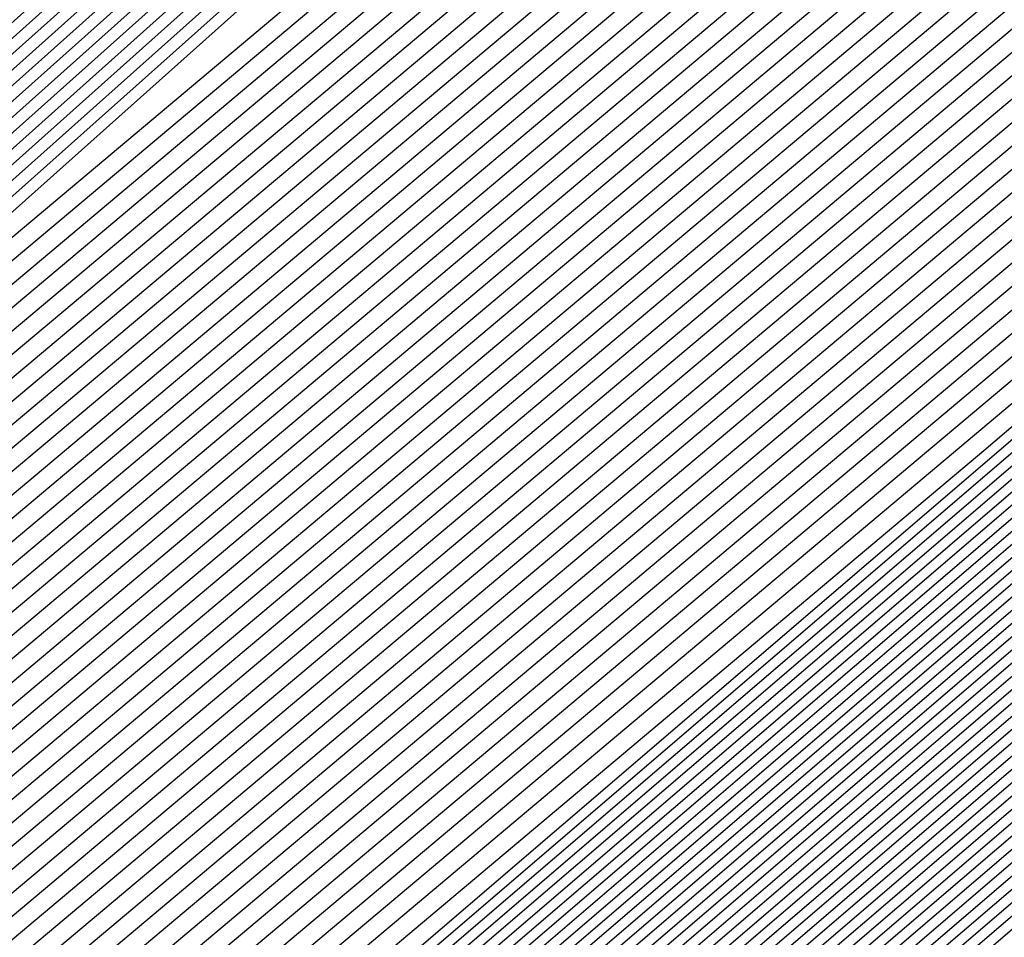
# Model space of a CAD drawing. Extents: x 3249832 to 3255657, y 13789405 to 13793316.
# Tile 809 of 1056: x 3253209.214 to 3253209.392, y 13791257.924 to 13791258.089. Entities that reach past the tile are written whole.
import ezdxf

# ---------------------------------------------------------------- set-up
doc = ezdxf.new("R2010")
doc.units = 0
doc.header["$LTSCALE"] = 100
doc.header["$MEASUREMENT"] = 0
for name, color, linetype in [('GRATIO_03231_CON', 1, 'CONTINUOUS'), ('GRATIO_0323_ICON', 1, 'CONTINUOUS'), ('TARGETS_EAST', 7, 'CONTINUOUS')]:
    doc.layers.add(name, color=color, linetype=linetype)

# ---------------------------------------------------------------- blocks, each defined once
blk = doc.blocks.new('Gratio_032316_contours')
at = {"layer": 'GRATIO_03231_CON', "color": 5, "linetype": 'Continuous', "flags": 128}
for points in [[(3253305.16176, 13791340.93392), (3253290.6102, 13791328.1208), (3253273.43952, 13791313.09859), (3253258.81194, 13791300.36473), (3253250.60341, 13791293.28754), (3253247.545, 13791290.71886), (3253247.08152, 13791290.3814), (3253246.62812, 13791289.99227), (3253243.48117, 13791287.24622), (3253234.90734, 13791279.83238), (3253219.98397, 13791266.99388), (3253205.03104, 13791254.18973), (3253198.17916, 13791248.43291)], [(3253304.65672, 13791340.49825), (3253290.2312, 13791327.79613), (3253273.20919, 13791312.90414), (3253258.70811, 13791300.28084), (3253250.57033, 13791293.26539), (3253247.53805, 13791290.71938), (3253247.07846, 13791290.385), (3253246.62777, 13791289.99774), (3253243.49848, 13791287.26634), (3253234.97213, 13791279.89286), (3253220.13101, 13791267.12472), (3253205.26037, 13791254.39088), (3253198.44617, 13791248.6657)], [(3253304.4042, 13791340.28041), (3253290.0417, 13791327.6338), (3253273.09402, 13791312.80692), (3253258.65619, 13791300.2389), (3253250.55378, 13791293.25432), (3253247.53458, 13791290.71964), (3253247.07693, 13791290.38679), (3253246.6276, 13791290.00047), (3253243.50713, 13791287.2764), (3253235.00453, 13791279.9231), (3253220.20453, 13791267.19013), (3253205.37503, 13791254.49146), (3253198.57968, 13791248.7821)], [(3253304.15168, 13791340.06258), (3253289.8522, 13791327.47147), (3253272.97886, 13791312.7097), (3253258.60428, 13791300.19695), (3253250.53724, 13791293.24324), (3253247.53111, 13791290.7199), (3253247.07539, 13791290.38859), (3253246.62742, 13791290.0032), (3253243.51579, 13791287.28647), (3253235.03692, 13791279.95333), (3253220.27805, 13791267.25555), (3253205.4897, 13791254.59203), (3253198.71319, 13791248.8985)], [(3253303.89916, 13791339.84474), (3253289.6627, 13791327.30914), (3253272.86369, 13791312.61248), (3253258.55236, 13791300.15501), (3253250.5207, 13791293.23216), (3253247.52764, 13791290.72015), (3253247.07386, 13791290.39039), (3253246.62724, 13791290.00593), (3253243.52444, 13791287.29653), (3253235.06932, 13791279.98357), (3253220.35157, 13791267.32097), (3253205.60436, 13791254.69261), (3253198.8467, 13791249.01489)], [(3253303.39412, 13791339.40907), (3253289.2837, 13791326.98447), (3253272.63335, 13791312.41804), (3253258.44853, 13791300.07112), (3253250.48761, 13791293.21001), (3253247.52069, 13791290.72067), (3253247.0708, 13791290.39398), (3253246.62689, 13791290.0114), (3253243.54175, 13791287.31665), (3253235.13411, 13791280.04405), (3253220.49861, 13791267.4518), (3253205.83369, 13791254.89376), (3253199.11371, 13791249.24769)], [(3253303.1416, 13791339.19123), (3253289.09421, 13791326.82214), (3253272.51819, 13791312.32081), (3253258.39661, 13791300.02918), (3253250.47107, 13791293.19894), (3253247.51722, 13791290.72093), (3253247.06927, 13791290.39578), (3253246.62672, 13791290.01413), (3253243.55041, 13791287.32671), (3253235.1665, 13791280.07429), (3253220.57213, 13791267.51722), (3253205.94836, 13791254.99434), (3253199.24722, 13791249.36409)], [(3253302.88908, 13791338.9734), (3253288.90471, 13791326.65981), (3253272.40302, 13791312.22359), (3253258.3447, 13791299.98724), (3253250.45453, 13791293.18786), (3253247.51375, 13791290.72119), (3253247.06773, 13791290.39757), (3253246.62654, 13791290.01686), (3253243.55907, 13791287.33677), (3253235.1989, 13791280.10452), (3253220.64565, 13791267.58263), (3253206.06302, 13791255.09491), (3253199.38073, 13791249.48048)], [(3253302.63656, 13791338.75556), (3253288.71521, 13791326.49747), (3253272.28786, 13791312.12637), (3253258.29278, 13791299.94529), (3253250.43798, 13791293.17679), (3253247.51028, 13791290.72145), (3253247.0662, 13791290.39937), (3253246.62637, 13791290.01959), (3253243.56772, 13791287.34683), (3253235.23129, 13791280.13476), (3253220.71917, 13791267.64805), (3253206.17769, 13791255.19549), (3253199.51423, 13791249.59688)], [(3253302.13153, 13791338.31989), (3253288.33621, 13791326.17281), (3253272.05752, 13791311.93193), (3253258.18895, 13791299.8614), (3253250.4049, 13791293.15464), (3253247.50334, 13791290.72196), (3253247.06314, 13791290.40297), (3253246.62601, 13791290.02505), (3253243.58503, 13791287.36696), (3253235.29608, 13791280.19524), (3253220.86621, 13791267.77889), (3253206.40702, 13791255.39664), (3253199.78125, 13791249.82967)], [(3253301.879, 13791338.10206), (3253288.14671, 13791326.01048), (3253271.94236, 13791311.83471), (3253258.13704, 13791299.81946), (3253250.38836, 13791293.14356), (3253247.49986, 13791290.72222), (3253247.0616, 13791290.40476), (3253246.62584, 13791290.02779), (3253243.59369, 13791287.37702), (3253235.32848, 13791280.22547), (3253220.93973, 13791267.8443), (3253206.52168, 13791255.49722), (3253199.91476, 13791249.94607)], [(3253301.62648, 13791337.88422), (3253287.95721, 13791325.84815), (3253271.82719, 13791311.73748), (3253258.08512, 13791299.77752), (3253250.37181, 13791293.13248), (3253247.49639, 13791290.72248), (3253247.06007, 13791290.40656), (3253246.62566, 13791290.03052), (3253243.60234, 13791287.38708), (3253235.36087, 13791280.25571), (3253221.01325, 13791267.90972), (3253206.63635, 13791255.59779), (3253200.04827, 13791250.06247)], [(3253301.37397, 13791337.66638), (3253287.76771, 13791325.68581), (3253271.71202, 13791311.64027), (3253258.03321, 13791299.73557), (3253250.35527, 13791293.12141), (3253247.49292, 13791290.72274), (3253247.05854, 13791290.40836), (3253246.62549, 13791290.03325), (3253243.611, 13791287.39714), (3253235.39327, 13791280.28595), (3253221.08677, 13791267.97514), (3253206.75101, 13791255.69837), (3253200.18178, 13791250.17887)], [(3253300.86893, 13791337.23071), (3253287.38872, 13791325.36115), (3253271.48169, 13791311.44582), (3253257.92938, 13791299.65169), (3253250.32219, 13791293.09926), (3253247.48598, 13791290.72325), (3253247.05547, 13791290.41195), (3253246.62514, 13791290.03871), (3253243.62831, 13791287.41727), (3253235.45806, 13791280.34643), (3253221.23381, 13791268.10597), (3253206.98034, 13791255.89952), (3253200.44879, 13791250.41166)], [(3253300.61641, 13791337.01288), (3253287.19922, 13791325.19882), (3253271.36652, 13791311.3486), (3253257.87746, 13791299.60974), (3253250.30564, 13791293.08818), (3253247.4825, 13791290.72351), (3253247.05394, 13791290.41375), (3253246.62496, 13791290.04144), (3253243.63696, 13791287.42733), (3253235.49045, 13791280.37666), (3253221.30733, 13791268.17139), (3253207.09501, 13791256.0001), (3253200.5823, 13791250.52806)], [(3253300.36389, 13791336.79504), (3253287.00972, 13791325.03648), (3253271.25136, 13791311.25138), (3253257.82555, 13791299.5678), (3253250.2891, 13791293.07711), (3253247.47903, 13791290.72377), (3253247.05241, 13791290.41554), (3253246.62478, 13791290.04418), (3253243.64562, 13791287.43739), (3253235.52285, 13791280.4069), (3253221.38085, 13791268.2368), (3253207.20967, 13791256.10068), (3253200.71581, 13791250.64445)], [(3253300.11137, 13791336.57721), (3253286.82022, 13791324.87415), (3253271.13619, 13791311.15416), (3253257.77363, 13791299.52586), (3253250.27256, 13791293.06603), (3253247.47556, 13791290.72403), (3253247.05088, 13791290.41734), (3253246.62461, 13791290.04691), (3253243.65427, 13791287.44745), (3253235.55525, 13791280.43714), (3253221.45437, 13791268.30222), (3253207.32434, 13791256.20125), (3253200.84931, 13791250.76085)], [(3253299.60633, 13791336.14153), (3253286.44122, 13791324.54949), (3253270.90586, 13791310.95971), (3253257.6698, 13791299.44197), (3253250.23947, 13791293.04388), (3253247.46862, 13791290.72454), (3253247.04781, 13791290.42093), (3253246.62426, 13791290.05237), (3253243.67158, 13791287.46757), (3253235.62004, 13791280.49761), (3253221.60141, 13791268.43306), (3253207.55367, 13791256.4024), (3253201.11633, 13791250.99364)], [(3253299.35381, 13791335.9237), (3253286.25172, 13791324.38716), (3253270.79069, 13791310.86249), (3253257.61789, 13791299.40003), (3253250.22293, 13791293.0328), (3253247.46514, 13791290.7248), (3253247.04628, 13791290.42273), (3253246.62408, 13791290.0551), (3253243.68024, 13791287.47763), (3253235.65243, 13791280.52785), (3253221.67493, 13791268.49847), (3253207.66834, 13791256.50298), (3253201.24984, 13791251.11004)], [(3253299.10129, 13791335.70586), (3253286.06223, 13791324.22482), (3253270.67552, 13791310.76527), (3253257.56597, 13791299.35808), (3253250.20639, 13791293.02173), (3253247.46167, 13791290.72506), (3253247.04475, 13791290.42453), (3253246.62391, 13791290.05783), (3253243.68889, 13791287.4877), (3253235.68483, 13791280.55809), (3253221.74845, 13791268.56389), (3253207.783, 13791256.60355), (3253201.38335, 13791251.22644)], [(3253298.84877, 13791335.48803), (3253285.87273, 13791324.06249), (3253270.56035, 13791310.66805), (3253257.51405, 13791299.31614), (3253250.18984, 13791293.01065), (3253247.4582, 13791290.72532), (3253247.04322, 13791290.42633), (3253246.62373, 13791290.06056), (3253243.69755, 13791287.49776), (3253235.71722, 13791280.58833), (3253221.82197, 13791268.62931), (3253207.89767, 13791256.70413), (3253201.51686, 13791251.34284)], [(3253298.34373, 13791335.05235), (3253285.49373, 13791323.73782), (3253270.33006, 13791310.47357), (3253257.41034, 13791299.23211), (3253250.15702, 13791292.9882), (3253247.45165, 13791290.72536), (3253247.04061, 13791290.42937), (3253246.62378, 13791290.06555), (3253243.71512, 13791287.51757), (3253235.78213, 13791280.64867), (3253221.96904, 13791268.7601), (3253208.127, 13791256.90528), (3253201.78387, 13791251.57563)], [(3253298.09121, 13791334.83452), (3253285.30424, 13791323.57548), (3253270.21493, 13791310.37629), (3253257.35856, 13791299.19), (3253250.14077, 13791292.97675), (3253247.44864, 13791290.72505), (3253247.03961, 13791290.4305), (3253246.62406, 13791290.06771), (3253243.72406, 13791287.52727), (3253235.81466, 13791280.67874), (3253222.0426, 13791268.82547), (3253208.24167, 13791257.00585), (3253201.91738, 13791251.69203)], [(3253297.83869, 13791334.61668), (3253285.11475, 13791323.41314), (3253270.09981, 13791310.27902), (3253257.30679, 13791299.14788), (3253250.12455, 13791292.96527), (3253247.44567, 13791290.72468), (3253247.03867, 13791290.43158), (3253246.62439, 13791290.06982), (3253243.73305, 13791287.53693), (3253235.8472, 13791280.70879), (3253222.11616, 13791268.89083), (3253208.35634, 13791257.10642), (3253202.05089, 13791251.80842)], [(3253222.18973, 13791268.9562), (3253208.47101, 13791257.20698), (3253202.18439, 13791251.92482), (3253202.18439, 13791251.92482), (3253208.30778, 13791257.39414), (3253221.8874, 13791269.30278)], [(3253222.33685, 13791269.08692), (3253208.70035, 13791257.40813), (3253202.45141, 13791252.15761), (3253202.45141, 13791252.15761), (3253208.5381, 13791257.59416), (3253222.03635, 13791269.43142)], [(3253222.41042, 13791269.15229), (3253208.81502, 13791257.50869), (3253202.58492, 13791252.27401), (3253202.58492, 13791252.27401), (3253208.65326, 13791257.69417), (3253222.11082, 13791269.49575)], [(3253222.48398, 13791269.21765), (3253208.92969, 13791257.60926), (3253202.71843, 13791252.39041), (3253202.71843, 13791252.39041), (3253208.76842, 13791257.79418), (3253222.18529, 13791269.56007)], [(3253222.55754, 13791269.28301), (3253209.04436, 13791257.70983), (3253202.85194, 13791252.50681), (3253202.85193, 13791252.50681), (3253208.88358, 13791257.89419), (3253222.25977, 13791269.62439)], [(3253222.70467, 13791269.41374), (3253209.2737, 13791257.91097), (3253203.11895, 13791252.7396), (3253203.11895, 13791252.7396), (3253209.1139, 13791258.0942), (3253222.40871, 13791269.75304)], [(3253222.77823, 13791269.4791), (3253209.38837, 13791258.01154), (3253203.25246, 13791252.856), (3253203.25246, 13791252.856), (3253209.22906, 13791258.19421), (3253222.48319, 13791269.81736)], [(3253222.8518, 13791269.54447), (3253209.50304, 13791258.11211), (3253203.38597, 13791252.97239), (3253203.38597, 13791252.97239), (3253209.34422, 13791258.29422), (3253222.55766, 13791269.88168)], [(3253222.92536, 13791269.60983), (3253209.61771, 13791258.21268), (3253203.51947, 13791253.08879), (3253203.51947, 13791253.08879), (3253209.45938, 13791258.39423), (3253222.63214, 13791269.946)], [(3253294.55593, 13791331.78482), (3253282.65133, 13791321.30274), (3253268.6032, 13791309.01445), (3253256.6338, 13791298.60027), (3253249.91373, 13791292.81609), (3253247.40711, 13791290.71997), (3253247.02638, 13791290.44557), (3253246.62867, 13791290.09727), (3253243.8498, 13791287.66252), (3253236.27025, 13791281.09954), (3253223.07249, 13791269.74056), (3253209.84706, 13791258.41382), (3253203.78649, 13791253.32159), (3253203.78649, 13791253.32159), (3253209.68971, 13791258.59423), (3253222.78114, 13791270.07458), (3253235.89161, 13791281.53353), (3253243.79641, 13791288.43297), (3253249.04881, 13791292.99861), (3253256.14655, 13791299.14707), (3253268.13516, 13791309.52901), (3253282.25127, 13791321.73092), (3253294.2793, 13791332.07331)], [(3253294.30341, 13791331.56698), (3253282.46184, 13791321.1404), (3253268.48808, 13791308.91717), (3253256.58203, 13791298.55815), (3253249.89752, 13791292.80461), (3253247.40414, 13791290.71961), (3253247.02543, 13791290.44664), (3253246.629, 13791290.09938), (3253243.85878, 13791287.67218), (3253236.30279, 13791281.1296), (3253223.14605, 13791269.80592), (3253209.96173, 13791258.51439), (3253203.92, 13791253.43798), (3253203.92, 13791253.43798), (3253209.80487, 13791258.69424), (3253222.85565, 13791270.13885), (3253235.92547, 13791281.56208), (3253243.80512, 13791288.43921), (3253249.03601, 13791292.98573), (3253256.09723, 13791299.1022), (3253268.02248, 13791309.42905), (3253282.06389, 13791321.56632), (3253294.02824, 13791331.85395)], [(3253294.05089, 13791331.34915), (3253282.27235, 13791320.97806), (3253268.37296, 13791308.8199), (3253256.53026, 13791298.51602), (3253249.8813, 13791292.79314), (3253247.40117, 13791290.71925), (3253247.02448, 13791290.44772), (3253246.62933, 13791290.10149), (3253243.86776, 13791287.68184), (3253236.33533, 13791281.15966), (3253223.21961, 13791269.87129), (3253210.0764, 13791258.61496), (3253204.05351, 13791253.55438), (3253204.05351, 13791253.55438), (3253209.92004, 13791258.79424), (3253222.93017, 13791270.20313), (3253235.95934, 13791281.59062), (3253243.81382, 13791288.44544), (3253249.02321, 13791292.97286), (3253256.04791, 13791299.05733), (3253267.90979, 13791309.32909), (3253281.87651, 13791321.40172), (3253293.77719, 13791331.63458)], [(3253293.79837, 13791331.13131), (3253282.08285, 13791320.81572), (3253268.25784, 13791308.72262), (3253256.47849, 13791298.4739), (3253249.86508, 13791292.78166), (3253247.39821, 13791290.71889), (3253247.02354, 13791290.4488), (3253246.62966, 13791290.1036), (3253243.87675, 13791287.6915), (3253236.36787, 13791281.18972), (3253223.29318, 13791269.93665), (3253210.19107, 13791258.71553), (3253204.18702, 13791253.67078), (3253204.18701, 13791253.67078), (3253210.0352, 13791258.89424), (3253223.00468, 13791270.26741), (3253235.9932, 13791281.61917), (3253243.82253, 13791288.45167), (3253249.01041, 13791292.95999), (3253255.9986, 13791299.01245), (3253267.79711, 13791309.22914), (3253281.68913, 13791321.23712), (3253293.52613, 13791331.41522)], [(3253281.70387, 13791320.49104), (3253268.02759, 13791308.52807), (3253256.37495, 13791298.38965), (3253249.83265, 13791292.75871), (3253247.39227, 13791290.71816), (3253247.02165, 13791290.45095), (3253246.63032, 13791290.10782), (3253243.89471, 13791287.71083), (3253236.43295, 13791281.24983), (3253223.4403, 13791270.06738), (3253210.42041, 13791258.91666), (3253204.45403, 13791253.90357), (3253204.45403, 13791253.90357), (3253210.2655, 13791259.09429), (3253223.15342, 13791270.39627), (3253236.05998, 13791281.67732), (3253243.49467, 13791288.16911), (3253246.23629, 13791290.55891), (3253246.63094, 13791290.89792), (3253246.97688, 13791291.19282), (3253249.38096, 13791293.27243), (3253255.90221, 13791298.92109), (3253267.57241, 13791309.02875), (3253281.31446, 13791320.90786)], [(3253281.51437, 13791320.3287), (3253267.91246, 13791308.4308), (3253256.32319, 13791298.34753), (3253249.81643, 13791292.74723), (3253247.38931, 13791290.7178), (3253247.0207, 13791290.45203), (3253246.63065, 13791290.10993), (3253243.90369, 13791287.72049), (3253236.4655, 13791281.27989), (3253223.51387, 13791270.13274), (3253210.53508, 13791259.01723), (3253204.58754, 13791254.01997), (3253204.58754, 13791254.01997), (3253210.38066, 13791259.1943), (3253223.22789, 13791270.4606), (3253236.0937, 13791281.70603), (3253243.50493, 13791288.17732), (3253246.23793, 13791290.55953), (3253246.63143, 13791290.89735), (3253246.97568, 13791291.19044), (3253249.36691, 13791293.25849), (3253255.85289, 13791298.87622), (3253267.45972, 13791308.92879), (3253281.12708, 13791320.74326)], [(3253281.32488, 13791320.16636), (3253267.79734, 13791308.33352), (3253256.27142, 13791298.30541), (3253249.80022, 13791292.73576), (3253247.38634, 13791290.71744), (3253247.01976, 13791290.4531), (3253246.63098, 13791290.11204), (3253243.91267, 13791287.73015), (3253236.49804, 13791281.30995), (3253223.58743, 13791270.1981), (3253210.64975, 13791259.1178), (3253204.72105, 13791254.13636), (3253204.72105, 13791254.13637), (3253210.49582, 13791259.2943), (3253223.30236, 13791270.52492), (3253236.12742, 13791281.73474), (3253243.51518, 13791288.18552), (3253246.23956, 13791290.56015), (3253246.63193, 13791290.89678), (3253246.97448, 13791291.18805), (3253249.35287, 13791293.24455), (3253255.80356, 13791298.83135), (3253267.34704, 13791308.82884), (3253280.9397, 13791320.57865)], [(3253281.13539, 13791320.00402), (3253267.68222, 13791308.23625), (3253256.21965, 13791298.26328), (3253249.784, 13791292.72428), (3253247.38337, 13791290.71708), (3253247.01881, 13791290.45418), (3253246.63131, 13791290.11416), (3253243.92165, 13791287.73981), (3253236.53058, 13791281.34001), (3253223.66099, 13791270.26347), (3253210.76442, 13791259.21837), (3253204.85455, 13791254.25276), (3253204.85455, 13791254.25276), (3253210.61098, 13791259.39431), (3253223.37683, 13791270.58925), (3253236.16114, 13791281.76345), (3253243.52543, 13791288.19373), (3253246.2412, 13791290.56077), (3253246.63242, 13791290.89621), (3253246.97329, 13791291.18567), (3253249.33882, 13791293.23061), (3253255.75424, 13791298.78648), (3253267.23435, 13791308.72888), (3253280.75231, 13791320.41405)], [(3253267.45197, 13791308.0417), (3253256.11611, 13791298.17904), (3253249.75157, 13791292.70133), (3253247.37744, 13791290.71635), (3253247.01692, 13791290.45633), (3253246.63197, 13791290.11838), (3253243.93961, 13791287.75913), (3253236.59567, 13791281.40012), (3253223.80812, 13791270.3942), (3253210.99376, 13791259.41951), (3253205.12157, 13791254.48556), (3253205.12157, 13791254.48556), (3253210.84129, 13791259.59433), (3253223.52577, 13791270.7179), (3253236.22858, 13791281.82086), (3253243.54593, 13791288.21014), (3253246.24446, 13791290.562), (3253246.6334, 13791290.89508), (3253246.97089, 13791291.1809), (3253249.31072, 13791293.20273), (3253255.65559, 13791298.69674), (3253267.00898, 13791308.52897)], [(3253267.33685, 13791307.94442), (3253256.06434, 13791298.13691), (3253249.73535, 13791292.68985), (3253247.37447, 13791290.71599), (3253247.01598, 13791290.45741), (3253246.6323, 13791290.12049), (3253243.9486, 13791287.76879), (3253236.62821, 13791281.43018), (3253223.88168, 13791270.45956), (3253211.10843, 13791259.52008), (3253205.25508, 13791254.60195), (3253205.25508, 13791254.60195), (3253210.95645, 13791259.69434), (3253223.60023, 13791270.78223), (3253236.2623, 13791281.84957), (3253243.55619, 13791288.21834), (3253246.2461, 13791290.56262), (3253246.63389, 13791290.89451), (3253246.96969, 13791291.17852), (3253249.29667, 13791293.18879), (3253255.60626, 13791298.65187), (3253266.8963, 13791308.42902)], [(3253267.22172, 13791307.84715), (3253256.01257, 13791298.09479), (3253249.71913, 13791292.67838), (3253247.37151, 13791290.71563), (3253247.01503, 13791290.45848), (3253246.63263, 13791290.1226), (3253243.95758, 13791287.77846), (3253236.66075, 13791281.46024), (3253223.95525, 13791270.52492), (3253211.2231, 13791259.62065), (3253205.38858, 13791254.71835), (3253205.38859, 13791254.71835), (3253211.07161, 13791259.79435), (3253223.6747, 13791270.84655), (3253236.29602, 13791281.87828), (3253243.56644, 13791288.22655), (3253246.24773, 13791290.56324), (3253246.63439, 13791290.89394), (3253246.9685, 13791291.17613), (3253249.28262, 13791293.17485), (3253255.55694, 13791298.607), (3253266.78361, 13791308.32906)], [(3253267.1066, 13791307.74987), (3253255.96081, 13791298.05266), (3253249.70292, 13791292.6669), (3253247.36854, 13791290.71526), (3253247.01409, 13791290.45956), (3253246.63296, 13791290.12471), (3253243.96656, 13791287.78812), (3253236.69329, 13791281.49029), (3253224.02881, 13791270.59029), (3253211.33777, 13791259.72122), (3253205.52209, 13791254.83475), (3253205.52209, 13791254.83475), (3253211.18677, 13791259.89435), (3253223.74917, 13791270.91088), (3253236.32974, 13791281.90699), (3253243.57669, 13791288.23475), (3253246.24937, 13791290.56386), (3253246.63488, 13791290.89337), (3253246.9673, 13791291.17375), (3253249.26858, 13791293.16091), (3253255.50762, 13791298.56213), (3253266.67093, 13791308.22911)], [(3253266.87636, 13791307.55532), (3253255.85727, 13791297.96842), (3253249.67048, 13791292.64395), (3253247.36261, 13791290.71454), (3253247.01219, 13791290.46171), (3253246.63362, 13791290.12893), (3253243.98452, 13791287.80744), (3253236.75838, 13791281.55041), (3253224.17594, 13791270.72101), (3253211.56711, 13791259.92236), (3253205.78911, 13791255.06754), (3253205.78911, 13791255.06754), (3253211.41709, 13791260.09437), (3253223.89811, 13791271.03953), (3253236.39717, 13791281.9644), (3253243.59719, 13791288.25117), (3253246.25263, 13791290.56509), (3253246.63586, 13791290.89224), (3253246.96491, 13791291.16898), (3253249.24048, 13791293.13303), (3253255.40897, 13791298.4724), (3253266.44556, 13791308.0292)], [(3253266.76123, 13791307.45805), (3253255.8055, 13791297.92629), (3253249.65427, 13791292.63247), (3253247.35964, 13791290.71418), (3253247.01125, 13791290.46279), (3253246.63395, 13791290.13104), (3253243.9935, 13791287.8171), (3253236.79092, 13791281.58047), (3253224.2495, 13791270.78638), (3253211.68179, 13791260.02293), (3253205.92262, 13791255.18394), (3253205.92262, 13791255.18394), (3253211.53225, 13791260.19438), (3253223.97258, 13791271.10386), (3253236.43089, 13791281.99311), (3253243.60744, 13791288.25937), (3253246.25427, 13791290.56571), (3253246.63635, 13791290.89167), (3253246.96371, 13791291.1666), (3253249.22643, 13791293.11909), (3253255.35964, 13791298.42753), (3253266.33287, 13791307.92924)], [(3253266.64611, 13791307.36077), (3253255.75373, 13791297.88417), (3253249.63805, 13791292.621), (3253247.35667, 13791290.71382), (3253247.0103, 13791290.46387), (3253246.63428, 13791290.13316), (3253244.00248, 13791287.82676), (3253236.82346, 13791281.61053), (3253224.32306, 13791270.85174), (3253211.79646, 13791260.1235), (3253206.05613, 13791255.30034), (3253206.05613, 13791255.30033), (3253211.64741, 13791260.29439), (3253224.04705, 13791271.16818), (3253236.46461, 13791282.02182), (3253243.6177, 13791288.26758), (3253246.2559, 13791290.56633), (3253246.63684, 13791290.8911), (3253246.96251, 13791291.16422), (3253249.21238, 13791293.10515), (3253255.31032, 13791298.38266), (3253266.22019, 13791307.82929)], [(3253266.53099, 13791307.2635), (3253255.70196, 13791297.84205), (3253249.62183, 13791292.60952), (3253247.35371, 13791290.71345), (3253247.00936, 13791290.46494), (3253246.63461, 13791290.13527), (3253244.01147, 13791287.83642), (3253236.856, 13791281.64058), (3253224.39663, 13791270.9171), (3253211.91113, 13791260.22407), (3253206.18963, 13791255.41673), (3253206.18963, 13791255.41673), (3253211.76257, 13791260.3944), (3253224.12152, 13791271.23251), (3253236.49833, 13791282.05053), (3253243.62795, 13791288.27578), (3253246.25754, 13791290.56695), (3253246.63734, 13791290.89054), (3253246.96131, 13791291.16183), (3253249.19833, 13791293.09121), (3253255.26099, 13791298.33779), (3253266.1075, 13791307.72933)], [(3253266.30074, 13791307.06895), (3253255.59843, 13791297.7578), (3253249.5894, 13791292.58657), (3253247.34778, 13791290.71273), (3253247.00747, 13791290.4671), (3253246.63526, 13791290.13949), (3253244.02943, 13791287.85574), (3253236.92109, 13791281.7007), (3253224.54375, 13791271.04783), (3253212.14047, 13791260.42521), (3253206.45665, 13791255.64953), (3253206.45665, 13791255.64953), (3253211.99289, 13791260.59441), (3253224.27046, 13791271.36115), (3253236.56577, 13791282.10794), (3253243.64845, 13791288.29219), (3253246.2608, 13791290.56818), (3253246.63832, 13791290.8894), (3253246.95892, 13791291.15707), (3253249.17024, 13791293.06333), (3253255.16235, 13791298.24805), (3253265.88213, 13791307.52942)], [(3253266.18562, 13791306.97167), (3253255.54666, 13791297.71567), (3253249.57318, 13791292.57509), (3253247.34481, 13791290.71237), (3253247.00652, 13791290.46817), (3253246.63559, 13791290.1416), (3253244.03841, 13791287.86541), (3253236.95363, 13791281.73076), (3253224.61732, 13791271.1132), (3253212.25514, 13791260.52577), (3253206.59016, 13791255.76592), (3253206.59016, 13791255.76592), (3253212.10805, 13791260.69442), (3253224.34492, 13791271.42548), (3253236.59949, 13791282.13665), (3253243.6587, 13791288.3004), (3253246.26244, 13791290.5688), (3253246.63881, 13791290.88883), (3253246.95772, 13791291.15468), (3253249.15619, 13791293.04939), (3253255.11302, 13791298.20318), (3253265.76944, 13791307.42947)], [(3253266.07049, 13791306.8744), (3253255.49489, 13791297.67355), (3253249.55697, 13791292.56362), (3253247.34184, 13791290.712), (3253247.00558, 13791290.46925), (3253246.63592, 13791290.14371), (3253244.04739, 13791287.87507), (3253236.98617, 13791281.76081), (3253224.69088, 13791271.17856), (3253212.36981, 13791260.62634), (3253206.72366, 13791255.88232), (3253206.72367, 13791255.88232), (3253212.22321, 13791260.79443), (3253224.41939, 13791271.4898), (3253236.63321, 13791282.16536), (3253243.66895, 13791288.30861), (3253246.26407, 13791290.56942), (3253246.6393, 13791290.88827), (3253246.95652, 13791291.1523), (3253249.14214, 13791293.03545), (3253255.0637, 13791298.15831), (3253265.65676, 13791307.32951)], [(3253265.95537, 13791306.77712), (3253255.44312, 13791297.63143), (3253249.54075, 13791292.55214), (3253247.33888, 13791290.71164), (3253247.00463, 13791290.47032), (3253246.63625, 13791290.14582), (3253244.05637, 13791287.88473), (3253237.01871, 13791281.79087), (3253224.76444, 13791271.24392), (3253212.48448, 13791260.72691), (3253206.85717, 13791255.99872), (3253206.85717, 13791255.99872), (3253212.33837, 13791260.89444), (3253224.49386, 13791271.55413), (3253236.66693, 13791282.19407), (3253243.67921, 13791288.31681), (3253246.26571, 13791290.57004), (3253246.6398, 13791290.8877), (3253246.95533, 13791291.14992), (3253249.12809, 13791293.02151), (3253255.01437, 13791298.11344), (3253265.54407, 13791307.22956)], [(3253265.72512, 13791306.58257), (3253255.33958, 13791297.54718), (3253249.50832, 13791292.52919), (3253247.33294, 13791290.71092), (3253247.00274, 13791290.47248), (3253246.63691, 13791290.15005), (3253244.07433, 13791287.90405), (3253237.0838, 13791281.85099), (3253224.91157, 13791271.37465), (3253212.71382, 13791260.92805), (3253207.12419, 13791256.23151), (3253207.12419, 13791256.23151), (3253212.56869, 13791261.09446), (3253224.6428, 13791271.68278), (3253236.73437, 13791282.25148), (3253243.69971, 13791288.33322), (3253246.26897, 13791290.57127), (3253246.64078, 13791290.88656), (3253246.95293, 13791291.14515), (3253249.1, 13791292.99362), (3253254.91572, 13791298.02371), (3253265.3187, 13791307.02965)], [(3253265.61, 13791306.4853), (3253255.28781, 13791297.50506), (3253249.4921, 13791292.51771), (3253247.32998, 13791290.71056), (3253247.0018, 13791290.47355), (3253246.63724, 13791290.15216), (3253244.08331, 13791287.91371), (3253237.11634, 13791281.88104), (3253224.98513, 13791271.44001), (3253212.82849, 13791261.02862), (3253207.2577, 13791256.34791), (3253207.2577, 13791256.34791), (3253212.68385, 13791261.19447), (3253224.71727, 13791271.7471), (3253236.76809, 13791282.28019), (3253243.70996, 13791288.34143), (3253246.27061, 13791290.57189), (3253246.64127, 13791290.88599), (3253246.95174, 13791291.14277), (3253249.08595, 13791292.97968), (3253254.8664, 13791297.97884), (3253265.20602, 13791306.92969)], [(3253265.49488, 13791306.38803), (3253255.23605, 13791297.46293), (3253249.47588, 13791292.50624), (3253247.32701, 13791290.71019), (3253247.00085, 13791290.47463), (3253246.63757, 13791290.15427), (3253244.0923, 13791287.92337), (3253237.14888, 13791281.9111), (3253225.0587, 13791271.50538), (3253212.94316, 13791261.12919), (3253207.39121, 13791256.46431), (3253207.39121, 13791256.46431), (3253212.79901, 13791261.29448), (3253224.79174, 13791271.81143), (3253236.80181, 13791282.3089), (3253243.72021, 13791288.34963), (3253246.27224, 13791290.57251), (3253246.64176, 13791290.88543), (3253246.95054, 13791291.14038), (3253249.0719, 13791292.96574), (3253254.81708, 13791297.93397), (3253265.09333, 13791306.82974)], [(3253265.37976, 13791306.29075), (3253255.18428, 13791297.42081), (3253249.45967, 13791292.49476), (3253247.32404, 13791290.70983), (3253246.9999, 13791290.47571), (3253246.6379, 13791290.15638), (3253244.10128, 13791287.93303), (3253237.18142, 13791281.94116), (3253225.13226, 13791271.57074), (3253213.05783, 13791261.22976), (3253207.52471, 13791256.5807), (3253207.52471, 13791256.5807), (3253212.91417, 13791261.39448), (3253224.86621, 13791271.87575), (3253236.83553, 13791282.33761), (3253243.73047, 13791288.35784), (3253246.27388, 13791290.57313), (3253246.64226, 13791290.88486), (3253246.94934, 13791291.138), (3253249.05785, 13791292.9518), (3253254.76775, 13791297.8891), (3253264.98065, 13791306.72978)], [(3253265.14951, 13791306.0962), (3253255.08074, 13791297.33656), (3253249.42723, 13791292.47181), (3253247.31811, 13791290.70911), (3253246.99801, 13791290.47786), (3253246.63856, 13791290.1606), (3253244.11924, 13791287.95236), (3253237.24651, 13791282.00127), (3253225.27938, 13791271.70147), (3253213.28717, 13791261.4309), (3253207.79173, 13791256.8135), (3253207.79173, 13791256.8135), (3253213.14449, 13791261.5945), (3253225.01515, 13791272.0044), (3253236.90297, 13791282.39502), (3253243.75097, 13791288.37425), (3253246.27714, 13791290.57436), (3253246.64324, 13791290.88372), (3253246.94695, 13791291.13323), (3253249.02975, 13791292.92392), (3253254.6691, 13791297.79936), (3253264.75528, 13791306.52987)], [(3253265.03439, 13791305.99892), (3253255.02897, 13791297.29444), (3253249.41102, 13791292.46033), (3253247.31514, 13791290.70874), (3253246.99707, 13791290.47894), (3253246.63889, 13791290.16271), (3253244.12822, 13791287.96202), (3253237.27905, 13791282.03133), (3253225.35295, 13791271.76683), (3253213.40184, 13791261.53147), (3253207.92524, 13791256.92989), (3253207.92524, 13791256.92989), (3253213.25965, 13791261.69451), (3253225.08961, 13791272.06873), (3253236.93669, 13791282.42373), (3253243.76122, 13791288.38246), (3253246.27878, 13791290.57498), (3253246.64373, 13791290.88316), (3253246.94575, 13791291.13085), (3253249.01571, 13791292.90998), (3253254.61978, 13791297.75449), (3253264.64259, 13791306.42992)], [(3253264.91926, 13791305.90165), (3253254.9772, 13791297.25231), (3253249.3948, 13791292.44886), (3253247.31218, 13791290.70838), (3253246.99612, 13791290.48001), (3253246.63922, 13791290.16482), (3253244.1372, 13791287.97168), (3253237.31159, 13791282.06139), (3253225.42651, 13791271.83219), (3253213.51651, 13791261.63204), (3253208.05874, 13791257.04629), (3253208.05875, 13791257.04629), (3253213.37481, 13791261.79452), (3253225.16408, 13791272.13306), (3253236.97041, 13791282.45244), (3253243.77147, 13791288.39066), (3253246.28041, 13791290.5756), (3253246.64422, 13791290.88259), (3253246.94455, 13791291.12847), (3253249.00166, 13791292.89604), (3253254.57046, 13791297.70962), (3253264.52991, 13791306.32996)], [(3253264.80414, 13791305.80438), (3253254.92543, 13791297.21019), (3253249.37858, 13791292.43738), (3253247.30921, 13791290.70802), (3253246.99518, 13791290.48109), (3253246.63955, 13791290.16693), (3253244.14618, 13791287.98134), (3253237.34413, 13791282.09145), (3253225.50007, 13791271.89756), (3253213.63118, 13791261.73261), (3253208.19225, 13791257.16269), (3253208.19225, 13791257.16269), (3253213.48997, 13791261.89453), (3253225.23855, 13791272.19738), (3253237.00413, 13791282.48115), (3253243.78172, 13791288.39887), (3253246.28205, 13791290.57622), (3253246.64472, 13791290.88202), (3253246.94335, 13791291.12608), (3253248.98761, 13791292.8821), (3253254.52113, 13791297.66475), (3253264.41722, 13791306.23001)], [(3253264.57389, 13791305.60983), (3253254.8219, 13791297.12594), (3253249.34615, 13791292.41443), (3253247.30328, 13791290.7073), (3253246.99329, 13791290.48324), (3253246.64021, 13791290.17116), (3253244.16415, 13791288.00066), (3253237.40922, 13791282.15156), (3253225.6472, 13791272.02829), (3253213.86052, 13791261.93375), (3253208.45927, 13791257.39548), (3253208.45927, 13791257.39548), (3253213.72028, 13791262.09454), (3253225.38749, 13791272.32603), (3253237.07157, 13791282.53856), (3253243.80223, 13791288.41528), (3253246.28532, 13791290.57745), (3253246.6457, 13791290.88089), (3253246.94096, 13791291.12132), (3253248.95951, 13791292.85422), (3253254.42248, 13791297.57502), (3253264.19185, 13791306.0301)], [(3253264.45877, 13791305.51255), (3253254.77013, 13791297.08382), (3253249.32993, 13791292.40295), (3253247.30031, 13791290.70693), (3253246.99234, 13791290.48432), (3253246.64054, 13791290.17327), (3253244.17313, 13791288.01032), (3253237.44176, 13791282.18162), (3253225.72077, 13791272.09365), (3253213.97519, 13791262.03431), (3253208.59278, 13791257.51188), (3253208.59278, 13791257.51188), (3253213.83545, 13791262.19455), (3253225.46196, 13791272.39036), (3253237.10529, 13791282.56727), (3253243.81248, 13791288.42348), (3253246.28695, 13791290.57807), (3253246.64619, 13791290.88032), (3253246.93976, 13791291.11893), (3253248.94547, 13791292.84028), (3253254.37316, 13791297.53015), (3253264.07917, 13791305.93015)], [(3253264.34365, 13791305.41528), (3253254.71836, 13791297.0417), (3253249.31372, 13791292.39148), (3253247.29734, 13791290.70657), (3253246.9914, 13791290.48539), (3253246.64087, 13791290.17538), (3253244.18211, 13791288.01998), (3253237.4743, 13791282.21168), (3253225.79433, 13791272.15901), (3253214.08986, 13791262.13489), (3253208.72629, 13791257.62828), (3253208.72628, 13791257.62828), (3253213.9506, 13791262.29456), (3253225.53643, 13791272.45468), (3253237.13901, 13791282.59598), (3253243.82273, 13791288.43169), (3253246.28858, 13791290.57869), (3253246.64668, 13791290.87975), (3253246.93857, 13791291.11655), (3253248.93142, 13791292.82634), (3253254.32383, 13791297.48528), (3253263.96648, 13791305.83019)], [(3253264.22852, 13791305.318), (3253254.66659, 13791296.99957), (3253249.2975, 13791292.38), (3253247.29438, 13791290.70621), (3253246.99045, 13791290.48647), (3253246.6412, 13791290.17749), (3253244.19109, 13791288.02965), (3253237.50684, 13791282.24174), (3253225.86789, 13791272.22438), (3253214.20454, 13791262.23545), (3253208.85979, 13791257.74467), (3253208.85979, 13791257.74467), (3253214.06576, 13791262.39457), (3253225.6109, 13791272.51901), (3253237.17273, 13791282.62469), (3253243.83298, 13791288.4399), (3253246.29022, 13791290.57931), (3253246.64717, 13791290.87918), (3253246.93737, 13791291.11417), (3253248.91737, 13791292.8124), (3253254.27451, 13791297.44041), (3253263.8538, 13791305.73024)], [(3253263.99828, 13791305.12345), (3253254.56305, 13791296.91532), (3253249.26507, 13791292.35705), (3253247.28844, 13791290.70548), (3253246.98856, 13791290.48862), (3253246.64186, 13791290.18171), (3253244.20905, 13791288.04897), (3253237.57193, 13791282.30185), (3253226.01502, 13791272.3551), (3253214.43388, 13791262.43659), (3253209.12681, 13791257.97747), (3253209.12681, 13791257.97747), (3253214.29608, 13791262.59459), (3253225.75984, 13791272.64766), (3253237.24016, 13791282.6821), (3253243.85349, 13791288.45631), (3253246.29349, 13791290.58054), (3253246.64816, 13791290.87805), (3253246.93497, 13791291.1094), (3253248.88927, 13791292.78452), (3253254.17586, 13791297.35067), (3253263.62842, 13791305.53033)]]:
    blk.add_lwpolyline(points, dxfattribs=at)
at = {"layer": 'GRATIO_0323_ICON', "color": 7, "linetype": 'Continuous', "flags": 128}
for points in [[(3253304.90924, 13791340.71608), (3253290.4207, 13791327.95847), (3253273.32436, 13791313.00136), (3253258.76002, 13791300.32278), (3253250.58687, 13791293.27647), (3253247.54153, 13791290.71912), (3253247.07999, 13791290.3832), (3253246.62795, 13791289.99501), (3253243.48982, 13791287.25628), (3253234.93973, 13791279.86262), (3253220.05749, 13791267.0593), (3253205.1457, 13791254.2903), (3253198.31267, 13791248.54931)], [(3253303.64664, 13791339.62691), (3253289.4732, 13791327.1468), (3253272.74852, 13791312.51526), (3253258.50045, 13791300.11307), (3253250.50416, 13791293.22109), (3253247.52417, 13791290.72041), (3253247.07233, 13791290.39218), (3253246.62707, 13791290.00866), (3253243.5331, 13791287.30659), (3253235.10171, 13791280.01381), (3253220.42509, 13791267.38638), (3253205.71903, 13791254.79319), (3253198.9802, 13791249.13129)], [(3253302.38404, 13791338.53773), (3253288.52571, 13791326.33514), (3253272.17269, 13791312.02915), (3253258.24087, 13791299.90335), (3253250.42144, 13791293.16571), (3253247.50681, 13791290.7217), (3253247.06467, 13791290.40117), (3253246.62619, 13791290.02232), (3253243.57638, 13791287.3569), (3253235.26369, 13791280.165), (3253220.79269, 13791267.71347), (3253206.29235, 13791255.29606), (3253199.64775, 13791249.71328)], [(3253301.12145, 13791337.44855), (3253287.57822, 13791325.52348), (3253271.59685, 13791311.54304), (3253257.98129, 13791299.69363), (3253250.33873, 13791293.11033), (3253247.48945, 13791290.723), (3253247.05701, 13791290.41015), (3253246.62531, 13791290.03598), (3253243.61965, 13791287.4072), (3253235.42566, 13791280.31619), (3253221.16029, 13791268.04055), (3253206.86568, 13791255.79895), (3253200.31528, 13791250.29526)], [(3253299.85885, 13791336.35937), (3253286.63072, 13791324.71182), (3253271.02102, 13791311.05694), (3253257.72172, 13791299.48391), (3253250.25601, 13791293.05496), (3253247.47209, 13791290.72429), (3253247.04935, 13791290.41914), (3253246.62443, 13791290.04964), (3253243.66293, 13791287.45751), (3253235.58764, 13791280.46738), (3253221.52789, 13791268.36764), (3253207.439, 13791256.30182), (3253200.98282, 13791250.87725)], [(3253298.59625, 13791335.27019), (3253285.68323, 13791323.90016), (3253270.44519, 13791310.57083), (3253257.46214, 13791299.2742), (3253250.1733, 13791292.99958), (3253247.45473, 13791290.72558), (3253247.04168, 13791290.42812), (3253246.62355, 13791290.0633), (3253243.7062, 13791287.50782), (3253235.74962, 13791280.61857), (3253221.89549, 13791268.69472), (3253208.01233, 13791256.80471), (3253201.65036, 13791251.45923)], [(3253222.26329, 13791269.02156), (3253208.58568, 13791257.30755), (3253202.3179, 13791252.04122), (3253202.3179, 13791252.04122), (3253208.42294, 13791257.49415), (3253221.96187, 13791269.36711)], [(3253222.63111, 13791269.34838), (3253209.15903, 13791257.8104), (3253202.98544, 13791252.6232), (3253202.98544, 13791252.6232), (3253208.99874, 13791257.99419), (3253222.33424, 13791269.68871)], [(3253294.80845, 13791332.00265), (3253282.84083, 13791321.46507), (3253268.71833, 13791309.11172), (3253256.68557, 13791298.6424), (3253249.92995, 13791292.82756), (3253247.41007, 13791290.72034), (3253247.02732, 13791290.44449), (3253246.62834, 13791290.09516), (3253243.84082, 13791287.65286), (3253236.2377, 13791281.06949), (3253222.99892, 13791269.67519), (3253209.73238, 13791258.31325), (3253203.65298, 13791253.20519), (3253203.65298, 13791253.20519), (3253209.57454, 13791258.49423), (3253222.70663, 13791270.0103), (3253235.85774, 13791281.50498), (3253243.7877, 13791288.42674), (3253249.0616, 13791293.01148), (3253256.19586, 13791299.19195), (3253268.24784, 13791309.62896), (3253282.43865, 13791321.89552), (3253294.53035, 13791332.29267)], [(3253281.89336, 13791320.65338), (3253268.14271, 13791308.62535), (3253256.42672, 13791298.43178), (3253249.84887, 13791292.77018), (3253247.39524, 13791290.71852), (3253247.02259, 13791290.44987), (3253246.62999, 13791290.10571), (3253243.88573, 13791287.70117), (3253236.40041, 13791281.21978), (3253223.36674, 13791270.00201), (3253210.30574, 13791258.8161), (3253204.32052, 13791253.78717), (3253204.32052, 13791253.78717), (3253210.15034, 13791258.99428), (3253223.07895, 13791270.33195), (3253236.02626, 13791281.64861), (3253243.48442, 13791288.1609), (3253246.23466, 13791290.5583), (3253246.63045, 13791290.89848), (3253246.97808, 13791291.1952), (3253249.39501, 13791293.28637), (3253255.95153, 13791298.96595), (3253267.68509, 13791309.1287), (3253281.50184, 13791321.07246)], [(3253280.94589, 13791319.84168), (3253267.5671, 13791308.13897), (3253256.16788, 13791298.22116), (3253249.76778, 13791292.7128), (3253247.38041, 13791290.71671), (3253247.01787, 13791290.45526), (3253246.63164, 13791290.11627), (3253243.93063, 13791287.74947), (3253236.56312, 13791281.37006), (3253223.73456, 13791270.32883), (3253210.87909, 13791259.31894), (3253204.98806, 13791254.36916), (3253204.98806, 13791254.36916), (3253210.72614, 13791259.49432), (3253223.4513, 13791270.65358), (3253236.19486, 13791281.79216), (3253243.53568, 13791288.20193), (3253246.24283, 13791290.56139), (3253246.63291, 13791290.89565), (3253246.97209, 13791291.18328), (3253249.32477, 13791293.21667), (3253255.70491, 13791298.74161), (3253267.12167, 13791308.62893), (3253280.56493, 13791320.24945)], [(3253266.99148, 13791307.6526), (3253255.90904, 13791298.01054), (3253249.6867, 13791292.65542), (3253247.36557, 13791290.7149), (3253247.01314, 13791290.46064), (3253246.63329, 13791290.12682), (3253243.97554, 13791287.79778), (3253236.72583, 13791281.52035), (3253224.10237, 13791270.65565), (3253211.45244, 13791259.82179), (3253205.6556, 13791254.95114), (3253205.6556, 13791254.95114), (3253211.30193, 13791259.99436), (3253223.82364, 13791270.9752), (3253236.36345, 13791281.93569), (3253243.58694, 13791288.24296), (3253246.251, 13791290.56448), (3253246.63537, 13791290.89281), (3253246.9661, 13791291.17137), (3253249.25453, 13791293.14697), (3253255.45829, 13791298.51727), (3253266.55824, 13791308.12915)], [(3253266.41586, 13791307.16622), (3253255.65019, 13791297.79992), (3253249.60562, 13791292.59805), (3253247.35074, 13791290.71309), (3253247.00841, 13791290.46602), (3253246.63494, 13791290.13738), (3253244.02045, 13791287.84608), (3253236.88854, 13791281.67064), (3253224.47019, 13791270.98247), (3253212.0258, 13791260.32464), (3253206.32314, 13791255.53313), (3253206.32314, 13791255.53313), (3253211.87773, 13791260.49441), (3253224.19599, 13791271.29683), (3253236.53205, 13791282.07923), (3253243.6382, 13791288.28399), (3253246.25917, 13791290.56757), (3253246.63783, 13791290.88997), (3253246.96012, 13791291.15945), (3253249.18429, 13791293.07727), (3253255.21167, 13791298.29292), (3253265.99481, 13791307.62938)], [(3253265.84025, 13791306.67985), (3253255.39135, 13791297.5893), (3253249.52453, 13791292.54067), (3253247.33591, 13791290.71128), (3253247.00369, 13791290.4714), (3253246.63658, 13791290.14793), (3253244.06535, 13791287.89439), (3253237.05125, 13791281.82093), (3253224.83801, 13791271.30929), (3253212.59915, 13791260.82748), (3253206.99068, 13791256.11511), (3253206.99068, 13791256.11512), (3253212.45353, 13791260.99445), (3253224.56833, 13791271.61845), (3253236.70065, 13791282.22277), (3253243.68946, 13791288.32502), (3253246.26734, 13791290.57065), (3253246.64029, 13791290.88713), (3253246.95413, 13791291.14753), (3253249.11404, 13791293.00756), (3253254.96505, 13791298.06857), (3253265.43139, 13791307.1296)], [(3253265.26463, 13791306.19348), (3253255.13251, 13791297.37869), (3253249.44345, 13791292.48329), (3253247.32108, 13791290.70947), (3253246.99896, 13791290.47678), (3253246.63823, 13791290.15849), (3253244.11026, 13791287.9427), (3253237.21396, 13791281.97122), (3253225.20582, 13791271.6361), (3253213.1725, 13791261.33033), (3253207.65822, 13791256.6971), (3253207.65822, 13791256.6971), (3253213.02933, 13791261.49449), (3253224.94068, 13791271.94008), (3253236.86925, 13791282.36631), (3253243.74072, 13791288.36604), (3253246.27551, 13791290.57374), (3253246.64275, 13791290.88429), (3253246.94814, 13791291.13562), (3253249.0438, 13791292.93786), (3253254.71843, 13791297.84423), (3253264.86796, 13791306.62983)], [(3253264.68902, 13791305.7071), (3253254.87367, 13791297.16807), (3253249.36237, 13791292.42591), (3253247.30624, 13791290.70766), (3253246.99423, 13791290.48216), (3253246.63988, 13791290.16905), (3253244.15517, 13791287.991), (3253237.37667, 13791282.12151), (3253225.57364, 13791271.96292), (3253213.74585, 13791261.83318), (3253208.32576, 13791257.27908), (3253208.32576, 13791257.27908), (3253213.60512, 13791261.99453), (3253225.31302, 13791272.26171), (3253237.03785, 13791282.50985), (3253243.79198, 13791288.40707), (3253246.28368, 13791290.57683), (3253246.64521, 13791290.88145), (3253246.94216, 13791291.1237), (3253248.97356, 13791292.86816), (3253254.47181, 13791297.61988), (3253264.30454, 13791306.13006)], [(3253264.1134, 13791305.22073), (3253254.61482, 13791296.95745), (3253249.28128, 13791292.36853), (3253247.29141, 13791290.70585), (3253246.98951, 13791290.48755), (3253246.64153, 13791290.1796), (3253244.20007, 13791288.03931), (3253237.53939, 13791282.27179), (3253225.94146, 13791272.28974), (3253214.31921, 13791262.33602), (3253208.9933, 13791257.86107), (3253208.9933, 13791257.86107), (3253214.18092, 13791262.49458), (3253225.68537, 13791272.58333), (3253237.20645, 13791282.65339), (3253243.84324, 13791288.4481), (3253246.29185, 13791290.57992), (3253246.64767, 13791290.87861), (3253246.93617, 13791291.11178), (3253248.90332, 13791292.79846), (3253254.22519, 13791297.39554), (3253263.74111, 13791305.63028)]]:
    blk.add_lwpolyline(points, dxfattribs=at)

msp = doc.modelspace()

# ---------------------------------------------------------------- block references
at = {"layer": 'TARGETS_EAST'}
msp.add_blockref('Gratio_032316_contours', (0, 0), dxfattribs=at)

doc.saveas('drawing.dxf')
